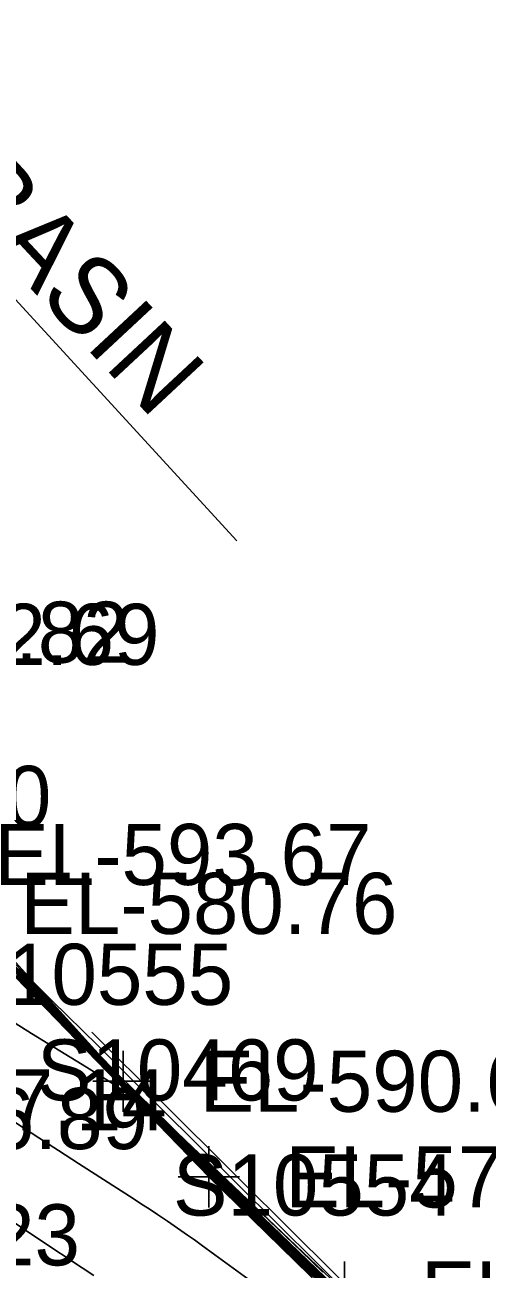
# Model space of a CAD drawing. Extents: x 1729869 to 1735532, y 648588 to 653771.
# Drawn here: x 1730857.2 to 1730887.5, y 652456.6 to 652538.1 of the extents above; entities that cross this region are included whole.
import ezdxf

# ---------------------------------------------------------------- set-up
doc = ezdxf.new("R2010")
doc.units = 0
for name, color, linetype in [('SURVEY - CONTOURS - Index with Text', 7, 'Continuous'), ('SURVEY - CONTOURS - Intermediate with optional Text', 7, 'Continuous'), ('SURVEY - DRAINAGE - Storm Sewer Text', 7, 'Continuous'), ('SURVEY - DTM - Breaklines', 7, 'Continuous'), ('SURVEY - DTM - Breaklines - Points - Elevations', 7, 'Continuous'), ('SURVEY - DTM - Breaklines - Points - Locators', 7, 'Continuous'), ('SURVEY - DTM - Breaklines - Points - Numbers', 7, 'Continuous'), ('SURVEY - NON-TRANSPORTATION - Features', 7, 'Continuous'), ('SURVEY - NON-TRANSPORTATION - Features - Points - Elevations', 7, 'Continuous'), ('SURVEY - NON-TRANSPORTATION - Features - Points - Locators', 7, 'Continuous'), ('SURVEY - NON-TRANSPORTATION - Features - Points - Numbers', 7, 'Continuous'), ('SURVEY - TRANSPORTATION - Features - Points - Elevations', 7, 'Continuous'), ('SURVEY - TRANSPORTATION - Roads - Points - Elevations', 7, 'Continuous')]:
    doc.layers.add(name, color=color, linetype=linetype)

msp = doc.modelspace()

# ---------------------------------------------------------------- linework, layer by layer
at = {"layer": 'SURVEY - CONTOURS - Index with Text'}
for points in [[(1730877.363, 652455.294), (1730875.482, 652457.103), (1730871.361, 652461.082), (1730869.689, 652462.704), (1730868.571, 652463.796), (1730867.692, 652464.661), (1730865.926, 652466.413), (1730865.084, 652467.254), (1730864.508, 652467.835), (1730863.92, 652468.434), (1730863.338, 652469.033), (1730862.66, 652469.739), (1730861.623, 652470.832), (1730858.031, 652474.63), (1730855.138, 652477.671), (1730853.662, 652479.215), (1730851.976, 652480.968), (1730850.94, 652482.036), (1730849.28, 652483.731), (1730846.988, 652486.065), (1730841.903, 652491.231), (1730840.03, 652493.139)], [(1730872.733, 652460.19), (1730871.338, 652461.53), (1730868.672, 652464.077), (1730866.459, 652466.192), (1730865.54, 652467.077), (1730865.086, 652467.52), (1730864.638, 652467.961), (1730864.084, 652468.515), (1730863.633, 652468.972), (1730863.316, 652469.3), (1730862.897, 652469.737), (1730862.479, 652470.18), (1730862.061, 652470.626), (1730861.234, 652471.52), (1730858.345, 652474.664), (1730856.852, 652476.28)], [(1730876.025, 652456.123), (1730872.847, 652459.198), (1730872.069, 652459.955), (1730871.579, 652460.434), (1730871.089, 652460.915), (1730870.601, 652461.398), (1730870.119, 652461.882), (1730869.444, 652462.567), (1730869.113, 652462.907), (1730868.978, 652463.044), (1730865.899, 652466.21), (1730865.546, 652466.552), (1730864.519, 652467.61), (1730864.244, 652467.86), (1730863.912, 652468.121), (1730863.568, 652468.373), (1730863.215, 652468.619), (1730862.851, 652468.861), (1730862.478, 652469.101), (1730861.9, 652469.462), (1730860.969, 652470.035), (1730858.74, 652471.398), (1730857.655, 652472.069), (1730856.6, 652472.731)]]:
    msp.add_lwpolyline(points, dxfattribs=at)
at = {"layer": 'SURVEY - CONTOURS - Intermediate with optional Text'}
for points in [[(1730878.677, 652453.749), (1730874.965, 652457.334), (1730871.457, 652460.73), (1730870.292, 652461.866), (1730869.302, 652462.839), (1730868.555, 652463.581), (1730867.802, 652464.336), (1730866.655, 652465.497), (1730865.14, 652467.039), (1730863.959, 652468.25), (1730862.702, 652469.547), (1730857.508, 652474.944), (1730854.498, 652478.06)], [(1730877.147, 652455.41), (1730874.909, 652457.567), (1730871.388, 652460.969), (1730869.875, 652462.44), (1730868.874, 652463.42), (1730868.051, 652464.233), (1730866.75, 652465.529), (1730865.412, 652466.871), (1730864.58, 652467.712), (1730863.608, 652468.707), (1730862.853, 652469.489), (1730861.92, 652470.465), (1730857.776, 652474.821), (1730854.723, 652478.014)], [(1730877.19, 652455.553), (1730875.41, 652457.262), (1730871.06, 652461.458), (1730869.136, 652463.322), (1730867.932, 652464.497), (1730866.245, 652466.156), (1730865.317, 652467.075), (1730864.705, 652467.686), (1730864.174, 652468.223), (1730863.649, 652468.76), (1730862.987, 652469.446), (1730862.416, 652470.045), (1730861.273, 652471.258), (1730857.946, 652474.796), (1730855.114, 652477.787)], [(1730876.733, 652456.445), (1730875.302, 652457.812), (1730869.085, 652463.768), (1730868.304, 652464.52), (1730868.011, 652464.803), (1730866.871, 652465.911), (1730865.651, 652467.103), (1730864.581, 652468.154), (1730864.027, 652468.703), (1730863.474, 652469.254), (1730862.932, 652469.801), (1730862.247, 652470.502), (1730862.215, 652470.535), (1730861.885, 652470.879), (1730861.567, 652471.214), (1730861.26, 652471.543), (1730860.962, 652471.866), (1730860.668, 652472.187), (1730860.29, 652472.595), (1730857.442, 652475.714), (1730856.219, 652477.045)], [(1730877.439, 652455.59), (1730876.314, 652456.664), (1730873.991, 652458.895), (1730869.965, 652462.763), (1730866.978, 652465.63), (1730865.975, 652466.598), (1730865.165, 652467.387), (1730864.767, 652467.779), (1730864.209, 652468.336), (1730863.715, 652468.838), (1730863.205, 652469.364), (1730862.834, 652469.753), (1730862.461, 652470.148), (1730861.712, 652470.95), (1730858.034, 652474.928), (1730856.409, 652476.674)], [(1730877.27, 652455.568), (1730875.661, 652457.11), (1730870.813, 652461.782), (1730868.8, 652463.727), (1730867.371, 652465.116), (1730865.945, 652466.51), (1730865.27, 652467.176), (1730864.606, 652467.837), (1730864.135, 652468.312), (1730863.67, 652468.786), (1730863.054, 652469.424), (1730862.431, 652470.079), (1730861.493, 652471.078), (1730858.165, 652474.639), (1730856.529, 652476.378)], [(1730877.353, 652455.581), (1730875.962, 652456.911), (1730870.258, 652462.4), (1730868.022, 652464.554), (1730866.33, 652466.195), (1730865.588, 652466.918), (1730864.857, 652467.637), (1730864.295, 652468.199), (1730863.691, 652468.813), (1730863.125, 652469.398), (1730862.786, 652469.753), (1730862.105, 652470.477), (1730861.422, 652471.209), (1730861.076, 652471.582), (1730859.972, 652472.769), (1730858.102, 652474.78), (1730856.573, 652476.414)], [(1730877.837, 652454.463), (1730871.938, 652460.177), (1730870.654, 652461.427), (1730869.643, 652462.42), (1730868.824, 652463.236), (1730868.265, 652463.797), (1730867.431, 652464.642), (1730866.019, 652466.084), (1730863.982, 652468.177), (1730856.598, 652475.797)], [(1730877.61, 652454.871), (1730874.936, 652457.452), (1730871.419, 652460.853), (1730869.998, 652462.237), (1730869.119, 652463.1), (1730868.459, 652463.753), (1730867.412, 652464.799), (1730865.685, 652466.54), (1730864.658, 652467.582), (1730863.587, 652468.681), (1730862.576, 652469.728), (1730858.812, 652473.661), (1730856.709, 652475.854)], [(1730877.395, 652456.003), (1730875.902, 652457.475), (1730874.228, 652459.132), (1730870.625, 652462.711), (1730866.265, 652467.044), (1730863.923, 652469.363), (1730861.993, 652471.267), (1730859.005, 652474.204), (1730858.364, 652474.843), (1730857.982, 652475.231), (1730857.729, 652475.492), (1730857.59, 652475.637), (1730857.16, 652476.093)], [(1730861.615, 652472.146), (1730866.305, 652467.473), (1730870.839, 652462.96), (1730875.059, 652458.766), (1730878.808, 652455.052)], [(1730871.812, 652456.006), (1730869.672, 652457.57), (1730868.77, 652458.223), (1730868.322, 652458.545), (1730867.877, 652458.861), (1730867.22, 652459.322), (1730866.572, 652459.768), (1730865.908, 652460.215), (1730865.424, 652460.535), (1730864.979, 652460.825), (1730864.077, 652461.407), (1730860.73, 652463.553), (1730859.421, 652464.397), (1730858.133, 652465.236), (1730855.64, 652466.87)], [(1730861.746, 652456.211), (1730860.985, 652456.722), (1730858.21, 652458.563), (1730855.878, 652460.117)]]:
    msp.add_lwpolyline(points, dxfattribs=at)
at = {"layer": 'SURVEY - DRAINAGE - Storm Sewer Text'}
msp.add_line((1730833.932, 652544.813), (1730871.102, 652504.316), dxfattribs=at)
at = {"layer": 'SURVEY - DTM - Breaklines'}
msp.add_lwpolyline([(1730887.191, 652445.181), (1730869.266, 652462.674), (1730851.93, 652480.577), (1730834.34, 652498.325), (1730815.877, 652515.155), (1730799.297, 652533.888), (1730780.336, 652552.852), (1730762.527, 652570.274), (1730753.787, 652578.446), (1730751.56, 652581.816), (1730752.139, 652582.034)], dxfattribs=at)
at = {"layer": 'SURVEY - DTM - Breaklines - Points - Locators'}
for p, q in [((1730869.266, 652464.674), (1730869.266, 652460.674)), ((1730871.266, 652462.674), (1730867.266, 652462.674))]:
    msp.add_line(p, q, dxfattribs=at)
at = {"layer": 'SURVEY - NON-TRANSPORTATION - Features'}
msp.add_lwpolyline([(1730878.159, 652455.144), (1730863.664, 652468.934), (1730850.228, 652483.78), (1730836.352, 652498.187), (1730821.645, 652511.765), (1730807.589, 652525.994), (1730793.55, 652540.239), (1730779.297, 652554.269), (1730765.037, 652568.295), (1730754.483, 652579.157), (1730752.139, 652582.034)], dxfattribs=at)
at = {"layer": 'SURVEY - NON-TRANSPORTATION - Features - Points - Locators'}
for p, q in [((1730863.664, 652470.934), (1730863.664, 652466.934)), ((1730865.664, 652468.934), (1730861.664, 652468.934)), ((1730878.159, 652457.144), (1730878.159, 652453.144))]:
    msp.add_line(p, q, dxfattribs=at)

# ---------------------------------------------------------------- texts
at = {"layer": 'SURVEY - DRAINAGE - Storm Sewer Text'}
msp.add_text('CATCH BASIN', height=5, rotation=312.97205, dxfattribs=at).set_placement((1730835, 652545.075))
at = {"layer": 'SURVEY - DTM - Breaklines - Points - Elevations'}
for s, p in [('EL-581.82', (1730839.34, 652496.325)), ('EL-580.76', (1730856.93, 652478.577)), ('EL-577.14', (1730841.832, 652465.723)), ('EL-579.69', (1730874.266, 652460.674))]:
    msp.add_text(s, height=4, dxfattribs=at).set_placement(p)
at = {"layer": 'SURVEY - DTM - Breaklines - Points - Numbers'}
for s, p in [('S10470', (1730840.517, 652485.577)), ('S10469', (1730858.011, 652467.674))]:
    msp.add_text(s, height=4, dxfattribs=at).set_placement(p)
at = {"layer": 'SURVEY - NON-TRANSPORTATION - Features - Points - Elevations'}
for s, p in [('EL-592.69', (1730841.352, 652496.187)), ('EL-593.67', (1730855.228, 652481.78)), ('EL-590.68', (1730868.664, 652466.934)), ('EL-591.69', (1730883.159, 652453.144))]:
    msp.add_text(s, height=4, dxfattribs=at).set_placement(p)
at = {"layer": 'SURVEY - NON-TRANSPORTATION - Features - Points - Numbers'}
for s, p in [('S10555', (1730852.424, 652473.934)), ('S10554', (1730866.919, 652460.144))]:
    msp.add_text(s, height=4, dxfattribs=at).set_placement(p)
at = {"layer": 'SURVEY - TRANSPORTATION - Features - Points - Elevations'}
msp.add_text('EL-576.89', height=4, dxfattribs=at).set_placement((1730840.6, 652464.493))
at = {"layer": 'SURVEY - TRANSPORTATION - Roads - Points - Elevations'}
msp.add_text('EL-577.23', height=4, dxfattribs=at).set_placement((1730836.15, 652456.88))

doc.saveas('drawing.dxf')
